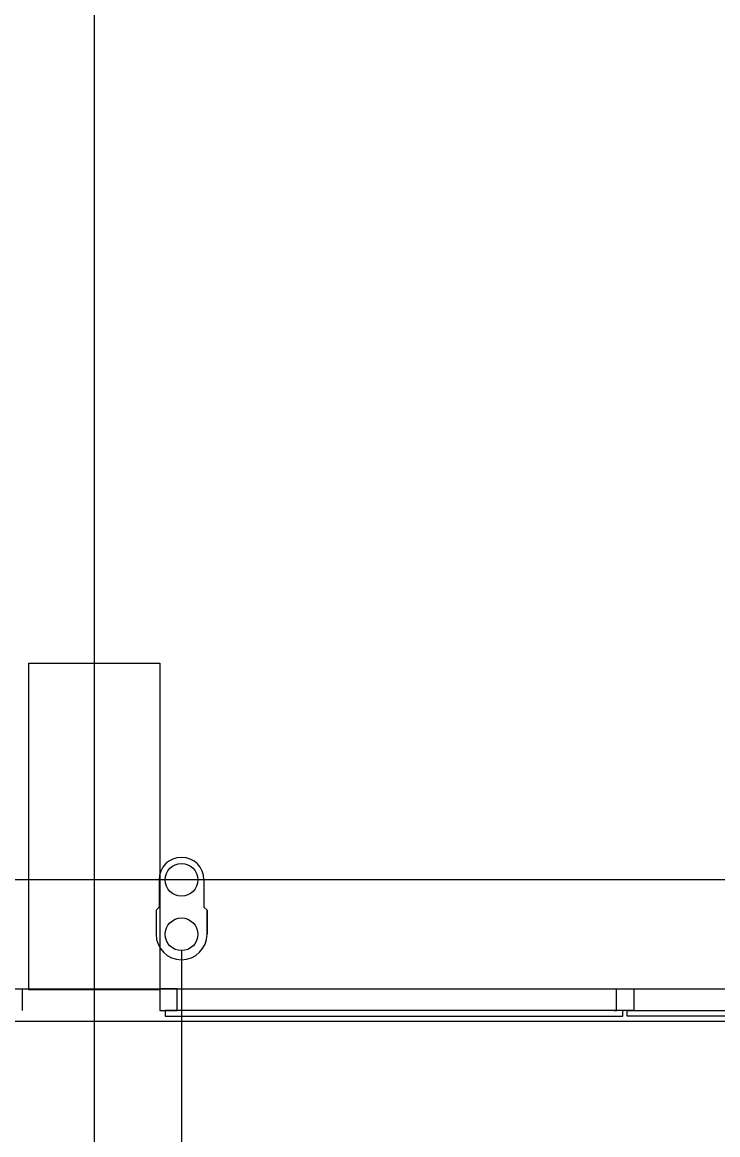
# Model space of a CAD drawing. Extents: x -264205 to -263659, y -1242401 to -1241986.
# Drawn here: x -263848.8 to -263845.61, y -1242241.98 to -1242236.87 of the extents above; entities that cross this region are included whole.
import ezdxf

# ---------------------------------------------------------------- set-up
doc = ezdxf.new("R2010")
doc.units = 0
for name, color, linetype in [('HESCON_OSI_STAVBY_KFA', 7, 'Continuous'), ('PROJEKT_OBRUBNIKY_KOMUNIKACIE', 7, 'Continuous'), ('SITUACIA_DSP_2D', 7, 'Continuous')]:
    doc.layers.add(name, color=color, linetype=linetype)

msp = doc.modelspace()

# ---------------------------------------------------------------- linework, layer by layer
at = {"layer": 'HESCON_OSI_STAVBY_KFA'}
for p, q in [((-263848.4678, -1242083.2372), (-263848.4678, -1242246.7072)), ((-263792.6528, -1242240.8072), (-263911.5228, -1242240.8072))]:
    msp.add_line(p, q, dxfattribs=at)
at = {"layer": 'PROJEKT_OBRUBNIKY_KOMUNIKACIE'}
msp.add_lwpolyline([(-263794.8928, -1242227.3822), (-263808.9678, -1242241.4572), (-263894.9678, -1242241.4572), (-263909.0427, -1242227.3822), (-263909.0427, -1242196.3327), (-263914.1428, -1242196.3327), (-263914.1428, -1242132.4327), (-263909.0427, -1242132.4327), (-263909.0427, -1242101.3822), (-263894.9678, -1242087.3072), (-263808.9678, -1242087.3072), (-263794.8928, -1242101.3822), (-263794.8928, -1242227.3822)], dxfattribs=at)
at = {"layer": 'SITUACIA_DSP_2D'}
for p, q in [((-263848.7677, -1242241.3122), (-263848.7677, -1242239.8122)), ((-263848.7677, -1242239.8122), (-263848.1677, -1242239.8122)), ((-263848.1677, -1242239.8122), (-263848.1677, -1242241.3122)), ((-263848.1708, -1242240.8072), (-263848.1708, -1242240.9322)), ((-263847.9648, -1242240.8072), (-263847.9648, -1242240.9322)), ((-263848.1708, -1242240.9322), (-263848.1848, -1242240.9462)), ((-263848.1848, -1242240.9462), (-263848.1848, -1242241.0572)), ((-263847.9648, -1242240.9322), (-263847.9508, -1242240.9462)), ((-263847.9508, -1242240.9462), (-263847.9508, -1242241.0572)), ((-263847.9508, -1242241.0572), (-263847.9508, -1242240.9462)), ((-263848.0678, -1242241.1322), (-263848.0679, -1242253.3658)), ((-263894.581, -1242241.3072), (-263809.3546, -1242241.3072)), ((-263848.7985, -1242241.3073), (-263848.7985, -1242241.4073)), ((-263848.1677, -1242241.3122), (-263848.7677, -1242241.3122)), ((-263848.0877, -1242241.3073), (-263848.1677, -1242241.3073)), ((-263848.1677, -1242241.3073), (-263848.1677, -1242241.4073)), ((-263848.0877, -1242241.4073), (-263848.0877, -1242241.3073)), ((-263846.0727, -1242241.4073), (-263846.0727, -1242241.3073)), ((-263846.0727, -1242241.3073), (-263845.9927, -1242241.3073)), ((-263845.9927, -1242241.3073), (-263845.9927, -1242241.4073)), ((-263848.1677, -1242241.4073), (-263848.1277, -1242241.4073)), ((-263846.0427, -1242241.4073), (-263848.1427, -1242241.4073)), ((-263848.1427, -1242241.4073), (-263848.1427, -1242241.4323)), ((-263848.1277, -1242241.4073), (-263848.0877, -1242241.4073)), ((-263846.0827, -1242241.4073), (-263846.0727, -1242241.4073)), ((-263845.9927, -1242241.4073), (-263846.0827, -1242241.4073)), ((-263846.0427, -1242241.4323), (-263846.0427, -1242241.4073)), ((-263846.0227, -1242241.4323), (-263846.0227, -1242241.4073)), ((-263846.0227, -1242241.4073), (-263843.9227, -1242241.4073)), ((-263808.9678, -1242241.4572), (-263894.9678, -1242241.4572)), ((-263848.1427, -1242241.4323), (-263846.0427, -1242241.4323)), ((-263843.9227, -1242241.4323), (-263846.0227, -1242241.4323))]:
    msp.add_line(p, q, dxfattribs=at)
for centre in [(-263848.0678, -1242240.8072), (-263848.0678, -1242241.0572)]:
    msp.add_circle(centre, 0.075, dxfattribs=at)
for centre, radius, start, end in [((-263848.0678, -1242240.8072), 0.103, 360, 180), ((-263848.0678, -1242241.0572), 0.117, 180, 360)]:
    msp.add_arc(centre, radius, start, end, dxfattribs=at)

doc.saveas('drawing.dxf')
